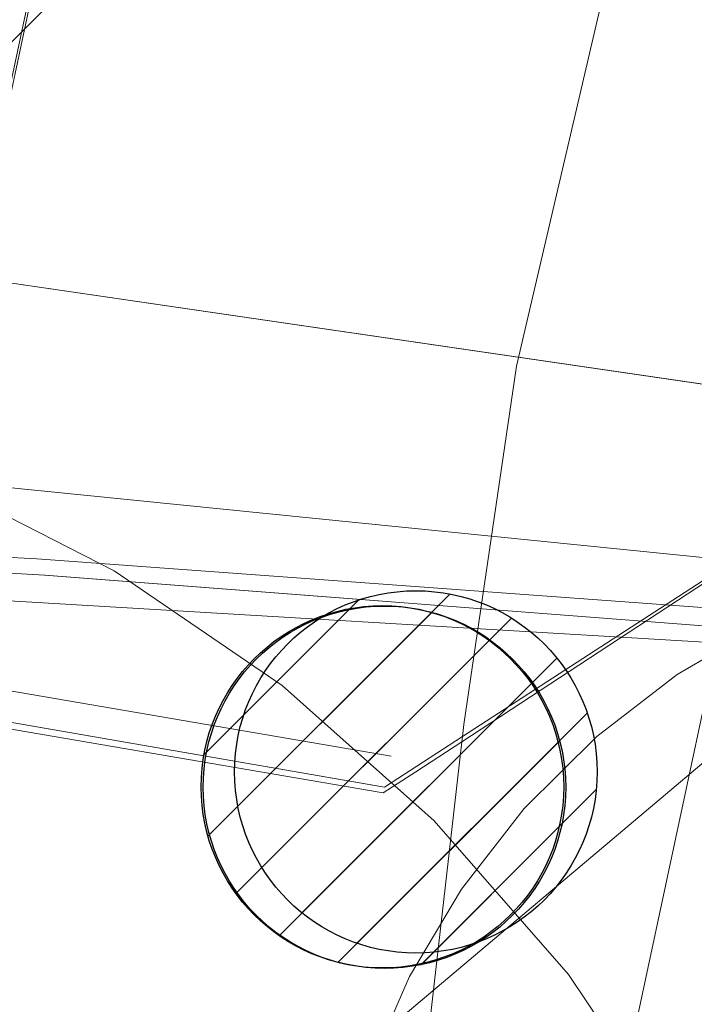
# Model space of a CAD drawing. Header units: metres. Extents: x 197355 to 199157, y 355772 to 356286.
# Tile 201 of 303: x 198061.36 to 198063.03, y 356093.49 to 356095.94. Entities that reach past the tile are written whole.
import ezdxf
from ezdxf.lldxf.tags import DXFTag

# ---------------------------------------------------------------- set-up
doc = ezdxf.new("R2010")
doc.units = ezdxf.units.M
for name, color, linetype, lineweight in [('B-WE-KL-BRANDSTOF_ENEXISNETBEHEERB.V.-G', 40, 'KL-BRANDSTOF-N', 18), ('B-WE-KL-BRANDSTOF_ENEXISNETBEHEERB.V.-V', 40, 'Continuous', 18), ('B-WE-KL-DATA_HULPSTUK_KPNB.V.-S', 90, 'Continuous', 25), ('B-WE-KL-DATA_KABELBUNDEL_KPNB.V.-G', 90, 'Continuous', 18), ('B-WE-KL-DATA_KABELBUNDEL_ZIGGOB.V.-G', 94, 'Continuous', 18), ('B-WE-KL-DATA_TELECOM_EUROFIBERNEDERLANDB.V.-G', 98, 'KL-TELECOM-ALGEMEEN-N', 18), ('B-WE-KL-DATA_ZIGGOB.V.-G', 94, 'KL-DATA-N', 18), ('B-WE-KL-ET_MS_10 kV_ENEXISNETBEHEERB.V.-G', 130, 'KL-MS-N', 18), ('B-WE-KL-ET_MS_ENEXISNETBEHEERB.V.-G', 130, 'KL-MS-N', 18), ('B-WE-KL-GAS_HD_ENEXISNETBEHEERB.V.-G', 30, 'KL-GAS-HD-N', 18), ('B-WE-KL-WATER_TRANSPORTLEIDING_NVWATERLEIDINGMAATSCHAPPIJLIMBURG-G', 170, 'KL-WATER-TR-N', 18), ('B-WE-KL-WATER_TRANSPORTLEIDING_NVWATERLEIDINGMAATSCHAPPIJLIMBURG-V', 170, 'Continuous', 18)]:
    doc.layers.add(name, color=color, linetype=linetype, lineweight=lineweight)
doc.styles.get("Standard").update_dxf_attribs({"font": 'isocp.shx'})
tags = doc.linetypes.add('KL-BRANDSTOF-N', pattern='A,4,-0.5,[105,NLCS.SHX,S=0.5,R=0,X=0.75,Y=0],-2,4,-1,["B",Standard,S=1,R=0,X=-0.15,Y=-0.5],-1.5', length=13).pattern_tags.tags
tags[18] = DXFTag(74, 10)
tags = doc.linetypes.add('KL-DATA-N', pattern='A,4,-1,[101,NLCS.SHX,S=0.5,R=0,X=0,Y=0],-1,4,-1,["D",Standard,S=1,R=0,X=-0.25,Y=-0.5],-1.5', length=12.5).pattern_tags.tags
tags[18] = DXFTag(74, 10)
tags = doc.linetypes.add('KL-GAS-HD-N', pattern='A,4,-1,[69,NLCS.SHX,S=0.5,R=0,X=0,Y=0],-1,4,-1,["H",Standard,S=1,R=0,X=0,Y=-0.5],-2', length=13).pattern_tags.tags
tags[18] = DXFTag(74, 10)
tags = doc.linetypes.add('KL-MS-N', pattern='A,4,-1,[103,NLCS.SHX,S=0.75,R=0,X=0,Y=0],-1,4,-1,["M",Standard,S=1,R=0,X=0,Y=-0.5],-2', length=13).pattern_tags.tags
tags[18] = DXFTag(74, 10)
doc.linetypes.add('KL-TELECOM-ALGEMEEN-N', pattern='A,7,-1,[101,NLCS.SHX,S=0.5,R=0,X=0,Y=0],-1', length=9)
doc.linetypes.add('KL-WATER-TR-N', pattern='A,7,-0.5,[168,NLCS.SHX,S=0.75,R=0,X=0.75,Y=0],-2,[168,NLCS.SHX,S=0.75,R=0,X=0.75,Y=0],-2', length=11.5)
pattern_1 = [(45, (0, 0), (-2.245064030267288, 2.245064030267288), [])]

# ---------------------------------------------------------------- blocks, each defined once
blk = doc.blocks.new('SKL-ET_HULP_MOF-SO')
h = blk.add_hatch()
h.set_pattern_fill('ANSI31', color=256, scale=6, style=0)
h.set_pattern_definition([(45, (-2.250000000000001, -126.9820083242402), (-0.5303300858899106, 0.5303300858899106), [])])
edge = h.paths.add_edge_path()
edge.add_arc((0, 0), 2.25, 0, 360)
at = {"linetype": 'Continuous'}
blk.add_circle((0, 0), 2.25, dxfattribs=at)

msp = doc.modelspace()

# ---------------------------------------------------------------- hatches: boundary and pattern name
at = {"layer": 'B-WE-KL-BRANDSTOF_ENEXISNETBEHEERB.V.-V'}
h = msp.add_hatch(dxfattribs=at)
h.set_pattern_fill('ANSI31', color=256, style=0)
h.set_pattern_definition(pattern_1)
h.paths.add_polyline_path([(198051.165, 356045.535), (198051.425, 356045.566), (198051.679, 356045.63), (198051.921, 356045.726), (198052.149, 356045.854), (198052.36, 356046.011), (198052.547, 356046.194), (198052.709, 356046.399), (198052.842, 356046.623), (198052.946, 356046.863), (198053.017, 356047.115), (198068.932, 356121.815), (198068.97, 356122.075), (198068.973, 356122.335), (198068.943, 356122.595), (198068.878, 356122.85), (198068.782, 356123.092), (198068.654, 356123.32), (198068.497, 356123.531), (198068.314, 356123.718), (198068.109, 356123.88), (198067.884, 356124.014), (198067.645, 356124.117), (198067.393, 356124.188), (198067.133, 356124.226), (198066.873, 356124.229), (198066.613, 356124.199), (198066.358, 356124.134), (198066.116, 356124.038), (198065.888, 356123.91), (198065.677, 356123.753), (198065.49, 356123.57), (198065.328, 356123.365), (198065.194, 356123.14), (198065.091, 356122.901), (198065.02, 356122.649), (198049.105, 356047.949), (198049.067, 356047.689), (198049.064, 356047.429), (198049.094, 356047.169), (198049.158, 356046.916), (198049.256, 356046.671), (198049.383, 356046.444), (198049.54, 356046.233), (198049.723, 356046.046), (198049.928, 356045.884), (198050.153, 356045.75), (198050.392, 356045.647), (198050.645, 356045.576), (198050.904, 356045.538), (198051.164, 356045.535)])
h = msp.add_hatch(dxfattribs=at)
h.set_pattern_fill('ANSI31', color=256, style=0)
h.set_pattern_definition(pattern_1)
h.paths.add_polyline_path([(198051.197, 356044.953), (198051.449, 356044.986), (198051.692, 356045.049), (198051.928, 356045.144), (198052.112, 356045.244), (198056.878, 356048.166), (198057.085, 356048.312), (198057.271, 356048.482), (198057.435, 356048.674), (198057.573, 356048.887), (198057.684, 356049.115), (198057.764, 356049.353), (198065.883, 356091.308), (198075.959, 356096.384), (198081.407, 356099.836), (198081.611, 356099.984), (198081.796, 356100.158), (198081.955, 356100.35), (198082.09, 356100.564), (198082.197, 356100.793), (198082.275, 356101.033), (198082.316, 356101.24), (198084.536, 356116.687), (198084.556, 356116.939), (198084.544, 356117.192), (198084.5, 356117.442), (198084.425, 356117.683), (198084.321, 356117.912), (198084.188, 356118.128), (198084.029, 356118.325), (198083.846, 356118.5), (198083.644, 356118.65), (198083.422, 356118.774), (198083.189, 356118.869), (198082.945, 356118.934), (198082.693, 356118.967), (198082.441, 356118.969), (198082.19, 356118.938), (198081.944, 356118.876), (198081.71, 356118.784), (198081.487, 356118.662), (198081.283, 356118.515), (198081.098, 356118.341), (198080.937, 356118.147), (198080.802, 356117.933), (198080.694, 356117.703), (198080.617, 356117.464), (198080.576, 356117.256), (198078.487, 356102.721), (198073.901, 356099.815), (198063.207, 356094.44), (198062.99, 356094.313), (198062.79, 356094.159), (198062.61, 356093.98), (198062.454, 356093.78), (198062.325, 356093.563), (198062.224, 356093.33), (198062.143, 356093.033), (198054.036, 356051.116), (198050.022, 356048.654), (198049.815, 356048.509), (198049.628, 356048.338), (198049.465, 356048.146), (198049.327, 356047.934), (198049.216, 356047.705), (198049.135, 356047.466), (198049.086, 356047.219), (198049.067, 356046.966), (198049.081, 356046.714), (198049.126, 356046.466), (198049.203, 356046.224), (198049.31, 356045.994), (198049.444, 356045.781), (198049.605, 356045.585), (198049.788, 356045.412), (198049.993, 356045.262), (198050.213, 356045.141), (198050.45, 356045.047), (198050.694, 356044.984), (198050.945, 356044.953)])
at = {"layer": 'B-WE-KL-WATER_TRANSPORTLEIDING_NVWATERLEIDINGMAATSCHAPPIJLIMBURG-V'}
h = msp.add_hatch(dxfattribs=at)
h.set_pattern_fill('ANSI31', color=256, style=0)
h.set_pattern_definition(pattern_1)
edge = h.paths.add_edge_path()
edge.add_line((198034.5805758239, 356087.9614111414), (198033.7788769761, 356088.0930074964))
edge.add_line((198033.7788769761, 356088.0930074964), (198033.3135221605, 356088.2473501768))
edge.add_line((198033.3135221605, 356088.2473501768), (198032.8591414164, 356088.4645585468))
edge.add_line((198032.8591414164, 356088.4645585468), (198032.4335444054, 356088.7397566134))
edge.add_line((198032.4335444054, 356088.7397566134), (198032.0474011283, 356089.064340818))
edge.add_line((198032.0474011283, 356089.064340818), (198031.7042006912, 356089.4371412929))
edge.add_line((198031.7042006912, 356089.4371412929), (198031.4112149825, 356089.8486020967))
edge.add_line((198031.4112149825, 356089.8486020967), (198031.1722513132, 356090.2937618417))
edge.add_line((198031.1722513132, 356090.2937618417), (198030.9917121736, 356090.7658796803))
edge.add_line((198030.9917121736, 356090.7658796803), (198030.87261148, 356091.2558711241))
edge.add_line((198030.87261148, 356091.2558711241), (198030.8122418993, 356091.7906945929))
edge.add_line((198030.8122418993, 356091.7906945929), (198030.4445648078, 356099.2757716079))
edge.add_line((198030.4445648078, 356099.2757716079), (198026.271122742, 356105.2001848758))
edge.add_line((198026.271122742, 356105.2001848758), (198006.1227527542, 356109.7704323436))
edge.add_line((198006.1227527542, 356109.7704323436), (198005.6982263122, 356109.8904072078))
edge.add_line((198005.6982263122, 356109.8904072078), (198005.2255167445, 356110.085955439))
edge.add_line((198005.2255167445, 356110.085955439), (198004.7863529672, 356110.3363347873))
edge.add_line((198004.7863529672, 356110.3363347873), (198004.383487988, 356110.6392828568))
edge.add_line((198004.383487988, 356110.6392828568), (198004.0193520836, 356110.9930148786))
edge.add_line((198004.0193520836, 356110.9930148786), (198003.7054700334, 356111.3867651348))
edge.add_line((198003.7054700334, 356111.3867651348), (198003.4423738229, 356111.8193944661))
edge.add_line((198003.4423738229, 356111.8193944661), (198003.236605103, 356112.2805726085))
edge.add_line((198003.236605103, 356112.2805726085), (198003.0894189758, 356112.764526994))
edge.add_line((198003.0894189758, 356112.764526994), (198003.0055648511, 356113.2620614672))
edge.add_line((198003.0055648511, 356113.2620614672), (198002.9847932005, 356113.7669723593))
edge.add_line((198002.9847932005, 356113.7669723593), (198003.0287871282, 356114.2709028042))
edge.add_line((198003.0287871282, 356114.2709028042), (198003.1352610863, 356114.7664470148))
edge.add_line((198003.1352610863, 356114.7664470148), (198003.3029152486, 356115.2414671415))
edge.add_line((198003.3029152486, 356115.2414671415), (198003.5301045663, 356115.6934458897))
edge.add_line((198003.5301045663, 356115.6934458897), (198003.8126178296, 356116.1136143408))
edge.add_line((198003.8126178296, 356116.1136143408), (198004.1443657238, 356116.4933257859))
edge.add_line((198004.1443657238, 356116.4933257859), (198004.5223629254, 356116.8289681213))
edge.add_line((198004.5223629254, 356116.8289681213), (198004.940343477, 356117.1142818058))
edge.add_line((198004.940343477, 356117.1142818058), (198005.3901280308, 356117.3439760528))
edge.add_line((198005.3901280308, 356117.3439760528), (198005.8654408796, 356117.5160168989))
edge.add_line((198005.8654408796, 356117.5160168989), (198006.358310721, 356117.6262535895))
edge.add_line((198006.358310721, 356117.6262535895), (198006.8630634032, 356117.6734491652))
edge.add_line((198006.8630634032, 356117.6734491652), (198007.3679867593, 356117.6566716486))
edge.add_line((198007.3679867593, 356117.6566716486), (198007.8971966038, 356117.5708767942))
edge.add_line((198007.8971966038, 356117.5708767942), (198029.5150947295, 356112.6673753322))
edge.add_line((198029.5150947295, 356112.6673753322), (198029.9239849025, 356112.5525844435))
edge.add_line((198029.9239849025, 356112.5525844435), (198030.3979374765, 356112.3592829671))
edge.add_line((198030.3979374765, 356112.3592829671), (198030.8369616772, 356112.1105825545))
edge.add_line((198030.8369616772, 356112.1105825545), (198031.243720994, 356111.8079151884))
edge.add_line((198031.243720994, 356111.8079151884), (198031.6060660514, 356111.4583400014))
edge.add_line((198031.6060660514, 356111.4583400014), (198031.9426518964, 356111.0393076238))
edge.add_line((198031.9426518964, 356111.0393076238), (198037.6258687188, 356102.9728703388))
edge.add_line((198037.6258687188, 356102.9728703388), (198038.0241170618, 356102.2793987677))
edge.add_line((198038.0241170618, 356102.2793987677), (198038.2003957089, 356101.8196764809))
edge.add_line((198038.2003957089, 356101.8196764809), (198038.31938852, 356101.3301288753))
edge.add_line((198038.31938852, 356101.3301288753), (198038.3797557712, 356100.7953260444))
edge.add_line((198038.3797557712, 356100.7953260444), (198038.629765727, 356095.7013731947))
edge.add_line((198038.629765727, 356095.7013731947), (198057.2655906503, 356094.4188710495))
edge.add_line((198057.2655906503, 356094.4188710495), (198057.7184770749, 356094.6890805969))
edge.add_line((198057.7184770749, 356094.6890805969), (198058.180577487, 356094.8913494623))
edge.add_line((198058.180577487, 356094.8913494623), (198058.6656961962, 356095.0336083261))
edge.add_line((198058.6656961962, 356095.0336083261), (198059.165076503, 356095.1136372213))
edge.add_line((198059.165076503, 356095.1136372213), (198059.6717625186, 356095.13044671))
edge.add_line((198059.6717625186, 356095.13044671), (198060.1743720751, 356095.0833020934))
edge.add_line((198060.1743720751, 356095.0833020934), (198060.6659315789, 356094.9731799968))
edge.add_line((198060.6659315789, 356094.9731799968), (198061.1424482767, 356094.8001924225))
edge.add_line((198061.1424482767, 356094.8001924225), (198061.5922579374, 356094.5704853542))
edge.add_line((198061.5922579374, 356094.5704853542), (198062.0088669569, 356094.2855630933))
edge.add_line((198062.0088669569, 356094.2855630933), (198062.3863997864, 356093.9496228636))
edge.add_line((198062.3863997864, 356093.9496228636), (198062.7200324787, 356093.5679854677))
edge.add_line((198062.7200324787, 356093.5679854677), (198063.0014026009, 356093.148328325))
edge.add_line((198063.0014026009, 356093.148328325), (198063.227848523, 356092.6970368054))
edge.add_line((198063.227848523, 356092.6970368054), (198063.3957388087, 356092.2205481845))
edge.add_line((198063.3957388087, 356092.2205481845), (198063.5020467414, 356091.7265759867))
edge.add_line((198063.5020467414, 356091.7265759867), (198063.5452393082, 356091.2218628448))
edge.add_line((198063.5452393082, 356091.2218628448), (198063.5244673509, 356090.71774342))
edge.add_line((198063.5244673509, 356090.71774342), (198063.4397702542, 356090.2191491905))
edge.add_line((198063.4397702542, 356090.2191491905), (198063.2925117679, 356089.7349568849))
edge.add_line((198063.2925117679, 356089.7349568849), (198063.0860032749, 356089.2731142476))
edge.add_line((198063.0860032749, 356089.2731142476), (198062.822787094, 356088.8410876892))
edge.add_line((198062.822787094, 356088.8410876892), (198062.5090021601, 356088.4474592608))
edge.add_line((198062.5090021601, 356088.4474592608), (198062.1226860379, 356088.0730297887))
edge.add_line((198062.1226860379, 356088.0730297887), (198061.1503383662, 356087.2428605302))
edge.add_line((198061.1503383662, 356087.2428605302), (198060.8656866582, 356087.0277544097))
edge.add_line((198060.8656866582, 356087.0277544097), (198060.423780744, 356086.7640757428))
edge.add_line((198060.423780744, 356086.7640757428), (198059.9602360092, 356086.5615251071))
edge.add_line((198059.9602360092, 356086.5615251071), (198059.4736526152, 356086.4182711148))
edge.add_line((198059.4736526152, 356086.4182711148), (198058.9735447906, 356086.3379969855))
edge.add_arc((198058.975999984, 356085.3379999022), 1.000000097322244, 90.14067235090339, 91.81660770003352)
edge.add_line((198058.9442995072, 356086.3374974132), (198058.4478196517, 356086.3217508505))
edge.add_line((198058.4478196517, 356086.3217508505), (198058.3079955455, 356086.3283740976))
edge.add_line((198058.3079955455, 356086.3283740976), (198034.5805758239, 356087.9614111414))
h = msp.add_hatch(dxfattribs=at)
h.set_pattern_fill('ANSI31', color=256, style=0)
h.set_pattern_definition(pattern_1)
h.paths.add_polyline_path([(198077.0352429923, 356103.8789846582), (198077.4718818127, 356103.8144526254), (198077.9647010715, 356103.6803411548), (198078.4333969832, 356103.4880556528), (198078.8716145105, 356103.2390139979), (198079.2753092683, 356102.9360430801), (198079.6394488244, 356102.5831078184), (198079.9545336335, 356102.1888519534), (198080.2182798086, 356101.757267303), (198080.4242956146, 356101.2965265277), (198080.5706815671, 356100.8133728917), (198080.655600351, 356100.3134736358), (198080.6771996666, 356099.8086896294), (198080.6348805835, 356099.3064499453), (198080.5286280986, 356098.8111376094), (198080.3606120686, 356098.3342921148), (198080.1350063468, 356097.8830806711), (198079.85369992, 356097.4635185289), (198079.5209537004, 356097.0819801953), (198079.1435317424, 356096.7461386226), (198078.7267075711, 356096.4605220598), (198078.2755603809, 356096.2285492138), (198077.8013959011, 356096.0569240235), (198077.3086002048, 356095.9465249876), (198076.8059718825, 356095.8985795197), (198076.2681095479, 356095.9164232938), (198071.906274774, 356096.3324110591), (198062.1487604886, 356088.0948648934), (198061.7973873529, 356087.8281902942), (198061.3556533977, 356087.5684895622), (198060.8930301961, 356087.3687386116), (198060.4061281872, 356087.2296237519), (198059.9062732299, 356087.1520462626), (198059.4022229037, 356087.1392652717), (198058.8978980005, 356087.1896977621), (198058.4061330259, 356087.3032434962), (198057.9320201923, 356087.477537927), (198057.483494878, 356087.7109949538), (198057.0675524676, 356087.9989550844), (198056.6929182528, 356088.3360459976), (198056.3617042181, 356088.7200622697), (198056.0822567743, 356089.1420359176), (198055.8586577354, 356089.5932268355), (198055.6940673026, 356090.0718174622), (198055.5908640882, 356090.5662328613), (198055.550884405, 356091.0707764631), (198055.5748830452, 356091.5747479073), (198055.6621159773, 356092.0741364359), (198055.8113167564, 356092.5560469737), (198056.020791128, 356093.0149717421), (198056.2868036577, 356093.4460402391), (198056.6049923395, 356093.8401784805), (198056.9921671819, 356094.2112210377), (198068.0118109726, 356103.514772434), (198068.3642123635, 356103.7815906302), (198068.8187865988, 356104.0489872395), (198069.0005649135, 356104.134731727), (198069.4904334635, 356104.3123400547), (198069.9979559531, 356104.4266765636), (198070.2564044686, 356104.458791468), (198070.4710593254, 356104.4719784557), (198071.023732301, 356104.4535852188)])
h = msp.add_hatch(dxfattribs=at)
h.set_pattern_fill('ANSI31', color=256, style=0)
h.set_pattern_definition(pattern_1)
h.paths.add_polyline_path([(198060.429, 356085.419), (198061.078, 356085.496), (198061.712, 356085.657), (198062.318, 356085.899), (198062.89, 356086.22), (198063.413, 356086.611), (198063.882, 356087.068), (198064.287, 356087.582), (198064.62, 356088.143), (198064.879, 356088.745), (198065.056, 356089.373), (198065.15, 356090.022), (198065.158, 356090.674), (198065.081, 356091.324), (198064.92, 356091.959), (198064.678, 356092.565), (198064.357, 356093.137), (198063.967, 356093.66), (198063.349, 356094.383), (198062.893, 356094.85), (198062.379, 356095.255), (198061.816, 356095.59), (198061.215, 356095.848), (198060.587, 356096.025), (198059.938, 356096.119), (198059.286, 356096.127), (198058.636, 356096.05), (198058.001, 356095.889), (198057.395, 356095.647), (198056.823, 356095.326), (198056.299, 356094.935), (198055.832, 356094.479), (198055.426, 356093.964), (198055.092, 356093.402), (198054.834, 356092.801), (198054.657, 356092.173), (198054.563, 356091.524), (198054.555, 356090.872), (198054.632, 356090.222), (198054.793, 356089.587), (198055.035, 356088.981), (198055.355, 356088.41), (198055.747, 356087.886), (198056.364, 356087.163), (198056.821, 356086.695), (198057.335, 356086.29), (198057.896, 356085.957), (198058.498, 356085.698), (198059.126, 356085.521), (198059.774, 356085.427), (198060.427, 356085.419)])
h = msp.add_hatch(dxfattribs=at)
h.set_pattern_fill('ANSI31', color=256, style=0)
h.set_pattern_definition(pattern_1)
h.paths.add_polyline_path([(198064.13, 356090.777), (198064.106, 356091.267), (198064.034, 356091.752), (198063.915, 356092.228), (198063.749, 356092.69), (198063.54, 356093.134), (198063.287, 356093.555), (198062.995, 356093.949), (198062.666, 356094.313), (198062.302, 356094.642), (198061.908, 356094.934), (198061.487, 356095.187), (198061.043, 356095.396), (198060.581, 356095.562), (198060.105, 356095.681), (198059.62, 356095.753), (198059.13, 356095.777), (198058.64, 356095.753), (198058.155, 356095.681), (198057.679, 356095.562), (198057.217, 356095.396), (198056.773, 356095.187), (198056.352, 356094.934), (198055.958, 356094.642), (198055.594, 356094.313), (198055.265, 356093.949), (198054.973, 356093.555), (198054.72, 356093.134), (198054.511, 356092.69), (198054.345, 356092.228), (198054.226, 356091.752), (198054.154, 356091.267), (198054.13, 356090.777), (198054.154, 356090.287), (198054.226, 356089.802), (198054.345, 356089.326), (198054.511, 356088.864), (198054.72, 356088.42), (198054.973, 356087.999), (198055.265, 356087.605), (198055.594, 356087.241), (198055.958, 356086.912), (198056.352, 356086.62), (198056.773, 356086.367), (198057.217, 356086.158), (198057.679, 356085.992), (198058.155, 356085.873), (198058.64, 356085.801), (198059.13, 356085.777), (198059.62, 356085.801), (198060.105, 356085.873), (198060.581, 356085.992), (198061.043, 356086.158), (198061.487, 356086.367), (198061.908, 356086.62), (198062.302, 356086.912), (198062.666, 356087.241), (198062.995, 356087.605), (198063.287, 356087.999), (198063.54, 356088.42), (198063.749, 356088.864), (198063.915, 356089.326), (198064.034, 356089.802), (198064.106, 356090.287)])
h = msp.add_hatch(dxfattribs=at)
h.set_pattern_fill('ANSI31', color=256, style=0)
h.set_pattern_definition(pattern_1)
h.paths.add_polyline_path([(198065.165, 356090.412), (198065.141, 356090.902), (198065.069, 356091.387), (198064.95, 356091.863), (198064.784, 356092.325), (198064.575, 356092.769), (198064.322, 356093.19), (198064.03, 356093.584), (198063.701, 356093.948), (198063.337, 356094.277), (198062.943, 356094.569), (198062.522, 356094.822), (198062.078, 356095.031), (198061.616, 356095.197), (198061.14, 356095.316), (198060.655, 356095.388), (198060.165, 356095.412), (198059.675, 356095.388), (198059.19, 356095.316), (198058.714, 356095.197), (198058.252, 356095.031), (198057.808, 356094.822), (198057.387, 356094.569), (198056.993, 356094.277), (198056.629, 356093.948), (198056.3, 356093.584), (198056.008, 356093.19), (198055.755, 356092.769), (198055.546, 356092.325), (198055.38, 356091.863), (198055.261, 356091.387), (198055.189, 356090.902), (198055.165, 356090.412), (198055.189, 356089.922), (198055.261, 356089.437), (198055.38, 356088.961), (198055.546, 356088.499), (198055.755, 356088.055), (198056.008, 356087.634), (198056.3, 356087.24), (198056.629, 356086.876), (198056.993, 356086.547), (198057.387, 356086.255), (198057.808, 356086.002), (198058.252, 356085.793), (198058.714, 356085.627), (198059.19, 356085.508), (198059.675, 356085.436), (198060.165, 356085.412), (198060.655, 356085.436), (198061.14, 356085.508), (198061.616, 356085.627), (198062.078, 356085.793), (198062.522, 356086.002), (198062.943, 356086.255), (198063.337, 356086.547), (198063.701, 356086.876), (198064.03, 356087.24), (198064.322, 356087.634), (198064.575, 356088.055), (198064.784, 356088.499), (198064.95, 356088.961), (198065.069, 356089.437), (198065.141, 356089.922)])

# ---------------------------------------------------------------- linework, layer by layer
at = {"layer": 'B-WE-KL-BRANDSTOF_ENEXISNETBEHEERB.V.-G', "linetype": 'ByBlock', "ltscale": 0.5, "flags": 128}
for points in [[(198053.017, 356047.115), (198068.932, 356121.815)], [(198073.901, 356099.815), (198063.207, 356094.44), (198062.99, 356094.313), (198062.79, 356094.159), (198062.61, 356093.98), (198062.454, 356093.78), (198062.325, 356093.563), (198062.224, 356093.33), (198062.143, 356093.033), (198054.036, 356051.116)]]:
    msp.add_lwpolyline(points, dxfattribs=at)
at = {"layer": 'B-WE-KL-DATA_KABELBUNDEL_KPNB.V.-G', "ltscale": 0.5, "flags": 128}
for points in [[(198077.959, 356102.336), (198077.38, 356102.406), (198075.542, 356102.626), (198074.548, 356102.639), (198073.557, 356102.567), (198072.576, 356102.408), (198071.613, 356102.166), (198070.674, 356101.84), (198069.767, 356101.435), (198068.898, 356100.953), (198068.074, 356100.397), (198067.302, 356099.772), (198066.587, 356099.082), (198065.934, 356098.333), (198065.348, 356097.53), (198064.834, 356096.68), (198064.396, 356095.788), (198064.188, 356095.282), (198062.457, 356094.159), (198062.263, 356094.033)], [(198062.341, 356094.071), (198062.455, 356094.146), (198064.188, 356095.282), (198064.396, 356095.788), (198064.834, 356096.68), (198065.348, 356097.53), (198065.934, 356098.333), (198066.587, 356099.082), (198067.302, 356099.772), (198068.074, 356100.397), (198068.898, 356100.953), (198069.767, 356101.435), (198070.674, 356101.84), (198071.613, 356102.166), (198072.576, 356102.408), (198073.557, 356102.567), (198074.548, 356102.639), (198075.542, 356102.626), (198077.38, 356102.406), (198077.959, 356102.336), (198079.017, 356102.209), (198080.246, 356102.062), (198103.56, 356099.271), (198124.223, 356097.019)], [(198063.827, 356098.442), (198063.415, 356097.643), (198063.07, 356096.812), (198062.795, 356095.955), (198062.591, 356095.079), (198062.46, 356094.189), (198062.457, 356094.159), (198062.455, 356094.146), (198061.885, 356089.15), (198059.784, 356080.939), (198058.372, 356071.371)], [(198062.28, 356094.11), (198051.75, 356095.916)], [(198062.258, 356094.034), (198051.753, 356095.858), (198051.744, 356095.86)], [(198051.753, 356095.858), (198062.263, 356094.033)], [(198051.74, 356095.821), (198062.26, 356094.019), (198062.341, 356094.071)]]:
    msp.add_lwpolyline(points, dxfattribs=at)
at = {"layer": 'B-WE-KL-DATA_KABELBUNDEL_ZIGGOB.V.-G', "ltscale": 0.5, "flags": 128}
for points in [[(198063.771, 356094.593), (198063.545, 356094.554), (198053.928, 356095.525), (198036.411, 356097.453)], [(198063.929, 356095.336), (198063.281, 356095.001), (198054.03, 356096.354)]]:
    msp.add_lwpolyline(points, dxfattribs=at)
at = {"layer": 'B-WE-KL-DATA_TELECOM_EUROFIBERNEDERLANDB.V.-G', "ltscale": 0.5, "flags": 128}
for points in [[(198387.937, 356057.483), (198384.67, 356058.03), (198382.05, 356058.49), (198375.56, 356060.21), (198372.95, 356060.65), (198338.63, 356066), (198293.34, 356072.59), (198242.36, 356079.45), (198219.19, 356082.33), (198204.85, 356083.97), (198200.96, 356083.76), (198198.46, 356084.89), (198187.52, 356086.06), (198175.69, 356088.84), (198167.16, 356090.48), (198155.82, 356092.77), (198131.85, 356096.42), (198123.78, 356097.29), (198119.76, 356097.68), (198114.48, 356098.21), (198103.22, 356099.29), (198071.11, 356103.09), (198070.06, 356093.92), (198069.62, 356093.99), (198068.03, 356094.05), (198061.42, 356094.56), (198056.23, 356094.85), (198049.67, 356095.09), (198044.02, 356095.18), (198035.65, 356095.11), (198035.04, 356095.09), (198035.03, 356098.4), (198034.95, 356100.93), (198028.05, 356109.55), (198014.52, 356112.59), (197986.82, 356118.73), (197966.42, 356123.14), (197950.47, 356125.57), (197943.5, 356126.42), (197941.79, 356126.63), (197919.16, 356129.05), (197894.79, 356131.87), (197879.75, 356133.59), (197872.93, 356133.89), (197866.36, 356134.01), (197858.37, 356133.28), (197846.76, 356130.86), (197837.37, 356127.66), (197825.2, 356122.45), (197824.18, 356121.55), (197818.07, 356118.99), (197815.58, 356117.96), (197814.01, 356117.55), (197808.45, 356115.19), (197796.83, 356109.97), (197786.7, 356105.64), (197778.46, 356103.41), (197773.49, 356101.75), (197768.22, 356099.58), (197752.27, 356092.79), (197738.82, 356086.83), (197738.3, 356085.3), (197738.82, 356083.87), (197737.85, 356083.42), (197733.27, 356081.06), (197731.947, 356080.679), (197726.304, 356077.452), (197717.412, 356072.167), (197691.858, 356057.469), (197680.198, 356050.797), (197679.095, 356049.905)], [(198387.933, 356057.448), (198384.7, 356058), (198382.1, 356058.5), (198375.6, 356060.2), (198338.6, 356066), (198293.3, 356072.6), (198242.4, 356079.4), (198219.2, 356082.3), (198204.8, 356084), (198201, 356083.8), (198198.5, 356084.9), (198187.5, 356086.1), (198175.7, 356088.8), (198155.8, 356092.8), (198131.9, 356096.4), (198123.8, 356097.3), (198114.5, 356098.2), (198103.2, 356099.3), (198071.1, 356103.1), (198070.1, 356093.9), (198069.6, 356094), (198061.4, 356094.6), (198056.2, 356094.9), (198049.7, 356095.1), (198044, 356095.2), (198035, 356095.1), (198035, 356098.4), (198034.9, 356100.9), (198028, 356109.5), (198014.5, 356112.6), (197986.8, 356118.7), (197966.4, 356123.1), (197950.5, 356125.6), (197941.8, 356126.6), (197919.2, 356129.1), (197879.7, 356133.6), (197872.9, 356133.9), (197866.4, 356134), (197858.4, 356133.3), (197846.8, 356130.9), (197837.4, 356127.7), (197825.2, 356122.5), (197824.18, 356121.55), (197821.539, 356120.467), (197821.226, 356120.125), (197822.064, 356118.289), (197823.346, 356113.523), (197825.364, 356113.712), (197826.689, 356103.861), (197827.167, 356102.831), (197829.118, 356103.873), (197831.002, 356100.714), (197819.745, 356094.295), (197818.499, 356084.477), (197826.45, 356070.638), (197844.189, 356078.387)], [(198219.19, 356082.332), (198204.85, 356083.971), (198200.959, 356083.756), (198198.463, 356084.889), (198187.516, 356086.057), (198175.695, 356088.845), (198167.161, 356090.48), (198155.823, 356092.766), (198131.853, 356096.416), (198123.785, 356097.285), (198119.756, 356097.678), (198114.479, 356098.207), (198103.225, 356099.289), (198071.108, 356103.086), (198070.055, 356093.922), (198069.622, 356093.986), (198068.033, 356094.051), (198061.419, 356094.56), (198056.226, 356094.854), (198049.67, 356095.094), (198044.018, 356095.182), (198035.65, 356095.111), (198035.043, 356095.091), (198035.029, 356098.398), (198034.946, 356100.93), (198028.045, 356109.547), (198014.523, 356112.586), (197986.824, 356118.733), (197966.423, 356123.141), (197950.47, 356125.569), (197943.504, 356126.421), (197941.795, 356126.632)], [(198035.04, 356095.09), (198035.7, 356095.1), (198043.2, 356095.2), (198048.7, 356095.1), (198050.8, 356095.1), (198056.2, 356094.8), (198068, 356094.1), (198069.62, 356093.99)]]:
    msp.add_lwpolyline(points, dxfattribs=at)
at = {"layer": 'B-WE-KL-DATA_ZIGGOB.V.-G', "ltscale": 0.5, "flags": 128}
for points in [[(197774.787, 356101.897), (197780.737, 356104.401), (197784.382, 356104.258), (197808.305, 356114.536), (197834.544, 356126.131), (197838.609, 356127.803), (197844.148, 356129.719), (197849.799, 356131.27), (197854.097, 356132.19), (197859.888, 356133.087), (197865.725, 356133.606), (197870.119, 356133.744), (197874.513, 356133.668), (197878.899, 356133.377), (197893.977, 356131.713), (197906.169, 356130.116), (197923.147, 356128.324), (197935.194, 356126.732), (197951.241, 356125.355), (197958.678, 356124.322), (197966.047, 356123.094), (197972.804, 356121.773), (197985.417, 356119.101), (198026.163, 356110.26), (198028.489, 356109.661), (198029.839, 356109.112), (198030.483, 356108.737), (198031.696, 356107.797), (198032.788, 356106.616), (198033.737, 356105.219), (198034.527, 356103.632), (198034.857, 356102.776), (198035.379, 356100.962), (198035.722, 356098.94), (198035.875, 356097.762), (198036.1, 356097.526), (198036.411, 356097.453), (198053.928, 356095.525), (198063.545, 356094.554), (198063.771, 356094.593), (198063.929, 356095.336), (198064.441, 356097.614), (198064.929, 356098.888), (198065.618, 356100.039), (198066.491, 356101.051), (198067.523, 356101.892), (198068.683, 356102.537), (198069.936, 356102.968), (198071.245, 356103.171), (198073.208, 356103.068), (198075.804, 356102.795), (198103.562, 356099.271), (198137.506, 356095.335)], [(198390.103, 356073.554), (198377.882, 356075.625), (198351.192, 356080.134), (198348.431, 356063.568), (198344.869, 356064.114), (198344.754, 356064.134), (198307.066, 356069.909), (198257.536, 356076.561), (198207.946, 356082.762), (198182.036, 356085.881), (198167.994, 356088.254), (198167.732, 356088.379), (198166.915, 356089.962), (198161.916, 356092.597), (198137.506, 356095.335), (198103.562, 356099.271), (198079.224, 356101.73), (198075.344, 356101.241), (198063.281, 356095.001), (198054.03, 356096.354), (198042.911, 356098.02), (198035.313, 356098.993), (198034.994, 356100.858), (198034.491, 356102.617), (198033.815, 356104.236), (198032.979, 356105.684), (198031.998, 356106.934), (198030.892, 356107.962), (198029.681, 356108.746), (198028.389, 356109.274), (198026.078, 356109.869), (197982.407, 356119.286), (197967.257, 356122.321), (197958.837, 356123.804), (197951.533, 356124.908), (197935.194, 356126.732), (197888.339, 356131.818), (197874.639, 356133.144), (197871.556, 356133.219), (197865.866, 356133.028), (197862.079, 356132.717), (197858.305, 356132.258), (197852.677, 356131.296), (197848.957, 356130.474), (197843.438, 356128.971), (197841.624, 356128.315), (197835.429, 356125.836), (197827.662, 356122.548), (197790.628, 356106.332), (197784.382, 356104.258), (197776.676, 356102.049), (197771.433, 356100.253), (197743.232, 356087.791), (197742.542, 356086.391), (197737.094, 356083.872), (197731.401, 356081.679), (197730.361, 356079.667), (197725.007, 356076.747), (197721.737, 356075.114), (197702.193, 356062.721), (197684.582, 356052.706), (197675.362, 356046.615), (197671.668, 356044.222), (197671.207, 356043.924), (197656.214, 356034.344), (197650.801, 356029.256), (197617.418, 355997.625), (197609.649, 355990.861), (197606.434, 355988.156), (197595.428, 355978.482), (197593.974, 355975.818), (197600.303, 355951.504), (197601.455, 355946.606), (197597.888, 355945.294), (197591.088, 355942.443), (197591.175, 355941.147)], [(197591.175, 355941.147), (197591.088, 355942.443), (197597.888, 355945.294), (197601.455, 355946.606), (197600.303, 355951.504), (197593.974, 355975.818), (197595.428, 355978.482), (197606.434, 355988.156), (197609.649, 355990.861), (197617.418, 355997.625), (197650.801, 356029.256), (197656.214, 356034.344), (197671.207, 356043.924), (197671.668, 356044.222), (197675.362, 356046.615), (197684.582, 356052.706), (197702.193, 356062.721), (197721.737, 356075.114), (197725.007, 356076.747), (197730.361, 356079.667), (197731.401, 356081.679), (197737.094, 356083.872), (197742.542, 356086.391), (197743.232, 356087.791), (197771.433, 356100.253), (197776.676, 356102.049), (197784.382, 356104.258), (197790.628, 356106.332), (197827.662, 356122.548), (197835.429, 356125.836), (197841.624, 356128.315), (197843.438, 356128.971), (197848.957, 356130.474), (197852.677, 356131.296), (197858.305, 356132.258), (197862.079, 356132.717), (197865.866, 356133.028), (197871.556, 356133.219), (197874.639, 356133.144), (197888.339, 356131.818), (197935.194, 356126.732), (197951.533, 356124.908), (197958.837, 356123.804), (197967.257, 356122.321), (197982.407, 356119.286), (198026.078, 356109.869), (198028.389, 356109.274), (198029.681, 356108.746), (198030.892, 356107.962), (198031.998, 356106.934), (198032.979, 356105.684), (198033.815, 356104.236), (198034.491, 356102.617), (198034.994, 356100.858), (198035.313, 356098.993), (198042.911, 356098.02), (198054.03, 356096.354), (198063.281, 356095.001), (198075.344, 356101.241), (198079.224, 356101.73), (198103.562, 356099.271), (198137.506, 356095.335), (198161.916, 356092.597), (198166.915, 356089.962), (198167.732, 356088.379), (198167.994, 356088.254), (198182.036, 356085.881), (198207.946, 356082.762), (198257.536, 356076.561), (198307.066, 356069.909), (198344.754, 356064.134), (198344.869, 356064.114), (198348.431, 356063.568), (198351.192, 356080.134), (198377.882, 356075.625), (198390.103, 356073.554)], [(198390.103, 356073.554), (198377.882, 356075.625), (198351.192, 356080.134), (198348.431, 356063.568), (198344.869, 356064.114), (198344.754, 356064.134), (198307.066, 356069.909), (198257.536, 356076.561), (198207.946, 356082.762), (198182.036, 356085.881), (198167.994, 356088.254), (198167.732, 356088.379), (198166.915, 356089.962), (198161.916, 356092.597), (198137.506, 356095.335), (198103.562, 356099.271), (198079.224, 356101.73), (198075.344, 356101.241), (198063.281, 356095.001), (198054.03, 356096.354), (198042.911, 356098.02), (198035.313, 356098.993), (198034.994, 356100.858), (198034.491, 356102.617), (198033.815, 356104.236), (198032.979, 356105.684), (198031.998, 356106.934), (198030.892, 356107.962), (198029.681, 356108.746), (198028.389, 356109.274), (198026.078, 356109.869), (197982.407, 356119.286), (197967.257, 356122.321), (197958.837, 356123.804), (197951.533, 356124.908), (197935.194, 356126.732), (197888.339, 356131.818), (197874.639, 356133.144), (197871.556, 356133.219), (197865.866, 356133.028), (197862.079, 356132.717), (197858.305, 356132.258), (197852.677, 356131.296), (197848.957, 356130.474), (197843.438, 356128.971), (197841.624, 356128.315), (197835.429, 356125.836), (197827.662, 356122.548), (197790.628, 356106.332), (197784.382, 356104.258), (197776.676, 356102.049), (197771.433, 356100.253), (197743.232, 356087.791), (197742.542, 356086.391), (197737.094, 356083.872), (197731.401, 356081.679), (197730.361, 356079.667), (197725.007, 356076.747), (197721.737, 356075.114), (197702.193, 356062.721), (197684.582, 356052.706), (197675.362, 356046.615), (197671.668, 356044.222), (197671.207, 356043.924), (197656.214, 356034.344), (197650.801, 356029.256), (197617.418, 355997.625), (197609.649, 355990.861), (197606.434, 355988.156), (197595.428, 355978.482), (197593.974, 355975.818), (197600.303, 355951.504), (197601.455, 355946.606), (197597.888, 355945.294), (197591.088, 355942.443), (197591.175, 355941.147)], [(197637.928, 356061.171), (197628.75, 356069.282), (197627.372, 356071.978), (197632.602, 356079.302), (197636.223, 356076.5), (197638.537, 356074.652), (197649.328, 356065.49), (197652.449, 356062.751), (197658.185, 356062.892), (197659.077, 356062.406), (197671.668, 356044.222), (197675.362, 356046.615), (197684.582, 356052.706), (197702.193, 356062.721), (197721.737, 356075.114), (197725.007, 356076.747), (197730.361, 356079.667), (197731.401, 356081.679), (197737.094, 356083.872), (197742.542, 356086.391), (197743.232, 356087.791), (197771.433, 356100.253), (197776.676, 356102.049), (197784.382, 356104.258), (197790.628, 356106.332), (197827.662, 356122.548), (197835.429, 356125.836), (197841.624, 356128.315), (197843.438, 356128.971), (197848.957, 356130.474), (197852.677, 356131.296), (197858.305, 356132.258), (197862.079, 356132.717), (197865.866, 356133.028), (197871.556, 356133.219), (197874.639, 356133.144), (197888.339, 356131.818), (197935.194, 356126.732), (197951.533, 356124.908), (197958.837, 356123.804), (197967.257, 356122.321), (197982.407, 356119.286), (198026.078, 356109.869), (198028.389, 356109.274), (198029.681, 356108.746), (198030.892, 356107.962), (198031.998, 356106.934), (198032.979, 356105.684), (198033.815, 356104.236), (198034.491, 356102.617), (198034.994, 356100.858), (198035.313, 356098.993), (198042.911, 356098.02), (198054.03, 356096.354), (198063.281, 356095.001), (198075.344, 356101.241), (198079.224, 356101.73), (198103.562, 356099.271), (198137.506, 356095.335), (198161.916, 356092.597), (198166.915, 356089.962), (198167.732, 356088.379), (198167.994, 356088.254), (198182.036, 356085.881), (198207.946, 356082.762), (198257.536, 356076.561), (198307.066, 356069.909), (198344.754, 356064.134), (198344.869, 356064.114), (198348.431, 356063.568), (198351.192, 356080.134), (198377.882, 356075.625), (198390.103, 356073.554)], [(197634.534, 356076.285), (197634.954, 356076.075), (197635.423, 356076.043), (197635.868, 356076.192), (197636.223, 356076.5), (197638.537, 356074.652), (197649.328, 356065.49), (197652.449, 356062.751), (197658.185, 356062.892), (197659.077, 356062.406), (197671.668, 356044.222), (197675.362, 356046.615), (197684.582, 356052.706), (197702.193, 356062.721), (197721.737, 356075.114), (197725.007, 356076.747), (197730.361, 356079.667), (197731.401, 356081.679), (197737.094, 356083.872), (197742.542, 356086.391), (197743.232, 356087.791), (197771.433, 356100.253), (197776.676, 356102.049), (197784.382, 356104.258), (197790.628, 356106.332), (197827.662, 356122.548), (197835.429, 356125.836), (197841.624, 356128.315), (197843.438, 356128.971), (197848.957, 356130.474), (197852.677, 356131.296), (197858.305, 356132.258), (197862.079, 356132.717), (197865.866, 356133.028), (197871.556, 356133.219), (197874.639, 356133.144), (197888.339, 356131.818), (197935.194, 356126.732), (197951.533, 356124.908), (197958.837, 356123.804), (197967.257, 356122.321), (197982.407, 356119.286), (198026.078, 356109.869), (198028.389, 356109.274), (198029.681, 356108.746), (198030.892, 356107.962), (198031.998, 356106.934), (198032.979, 356105.684), (198033.815, 356104.236), (198034.491, 356102.617), (198034.994, 356100.858), (198035.313, 356098.993), (198042.911, 356098.02), (198054.03, 356096.354), (198063.281, 356095.001), (198075.344, 356101.241), (198079.224, 356101.73), (198103.562, 356099.271), (198137.506, 356095.335), (198161.916, 356092.597), (198166.915, 356089.962), (198167.732, 356088.379), (198167.994, 356088.254), (198182.036, 356085.881), (198207.946, 356082.762), (198257.536, 356076.561), (198307.066, 356069.909), (198344.754, 356064.134), (198344.869, 356064.114), (198348.431, 356063.568), (198351.192, 356080.134), (198377.882, 356075.625), (198390.103, 356073.554)]]:
    msp.add_lwpolyline(points, dxfattribs=at)
at = {"layer": 'B-WE-KL-ET_MS_10 kV_ENEXISNETBEHEERB.V.-G', "ltscale": 0.5, "flags": 128}
msp.add_lwpolyline([(198045.999, 356018.253), (198046.399, 356021.367), (198046.789, 356023.977), (198047.338, 356027.542), (198047.921, 356031.101), (198048.802, 356036.128), (198049.749, 356041.143), (198050.38, 356044.298), (198051.037, 356047.447), (198061.733, 356097.65), (198066.972, 356123.454)], dxfattribs=at)
at = {"layer": 'B-WE-KL-ET_MS_ENEXISNETBEHEERB.V.-G', "ltscale": 0.5, "flags": 128}
msp.add_lwpolyline([(198045.999, 356018.253), (198046.399, 356021.367), (198046.789, 356023.977), (198047.338, 356027.542), (198047.921, 356031.101), (198048.802, 356036.128), (198049.749, 356041.143), (198050.38, 356044.298), (198051.037, 356047.447), (198061.733, 356097.65), (198066.972, 356123.454)], dxfattribs=at)
at = {"layer": 'B-WE-KL-GAS_HD_ENEXISNETBEHEERB.V.-G', "ltscale": 0.5, "flags": 128}
msp.add_lwpolyline([(198066.976, 356122.232), (198051.061, 356047.532)], dxfattribs=at)
at = {"layer": 'B-WE-KL-WATER_TRANSPORTLEIDING_NVWATERLEIDINGMAATSCHAPPIJLIMBURG-G', "ltscale": 0.5, "flags": 128}
msp.add_lwpolyline([(198076.68, 356099.895), (198076.054, 356099.964), (198070.612, 356100.475), (198059.548, 356091.134)], dxfattribs=at)
at = {"layer": 'B-WE-KL-WATER_TRANSPORTLEIDING_NVWATERLEIDINGMAATSCHAPPIJLIMBURG-G', "linetype": 'ByBlock', "ltscale": 0.5, "flags": 128}
msp.add_lwpolyline([(198063.0014026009, 356093.148328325), (198062.7200324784, 356093.567985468), (198062.3863997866, 356093.9496228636), (198062.0088669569, 356094.2855630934), (198061.592257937, 356094.5704853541), (198061.1424482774, 356094.8001924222), (198060.665931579, 356094.9731799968), (198060.1743720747, 356095.0833020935), (198059.6717625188, 356095.13044671), (198059.1650765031, 356095.1136372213), (198058.6656961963, 356095.033608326), (198058.1805774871, 356094.8913494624), (198057.718477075, 356094.6890805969), (198057.2655906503, 356094.4188710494), (198038.629765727, 356095.7013731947)], dxfattribs=at)

# ---------------------------------------------------------------- block references
at = {"layer": 'B-WE-KL-DATA_HULPSTUK_KPNB.V.-S', "xscale": 0.2, "yscale": 0.2, "zscale": 0.2}
for p in [(198062.341, 356094.071), (198062.341, 356094.071), (198062.258, 356094.034), (198062.263, 356094.033)]:
    msp.add_blockref('SKL-ET_HULP_MOF-SO', p, dxfattribs=at)

doc.saveas('drawing.dxf')
